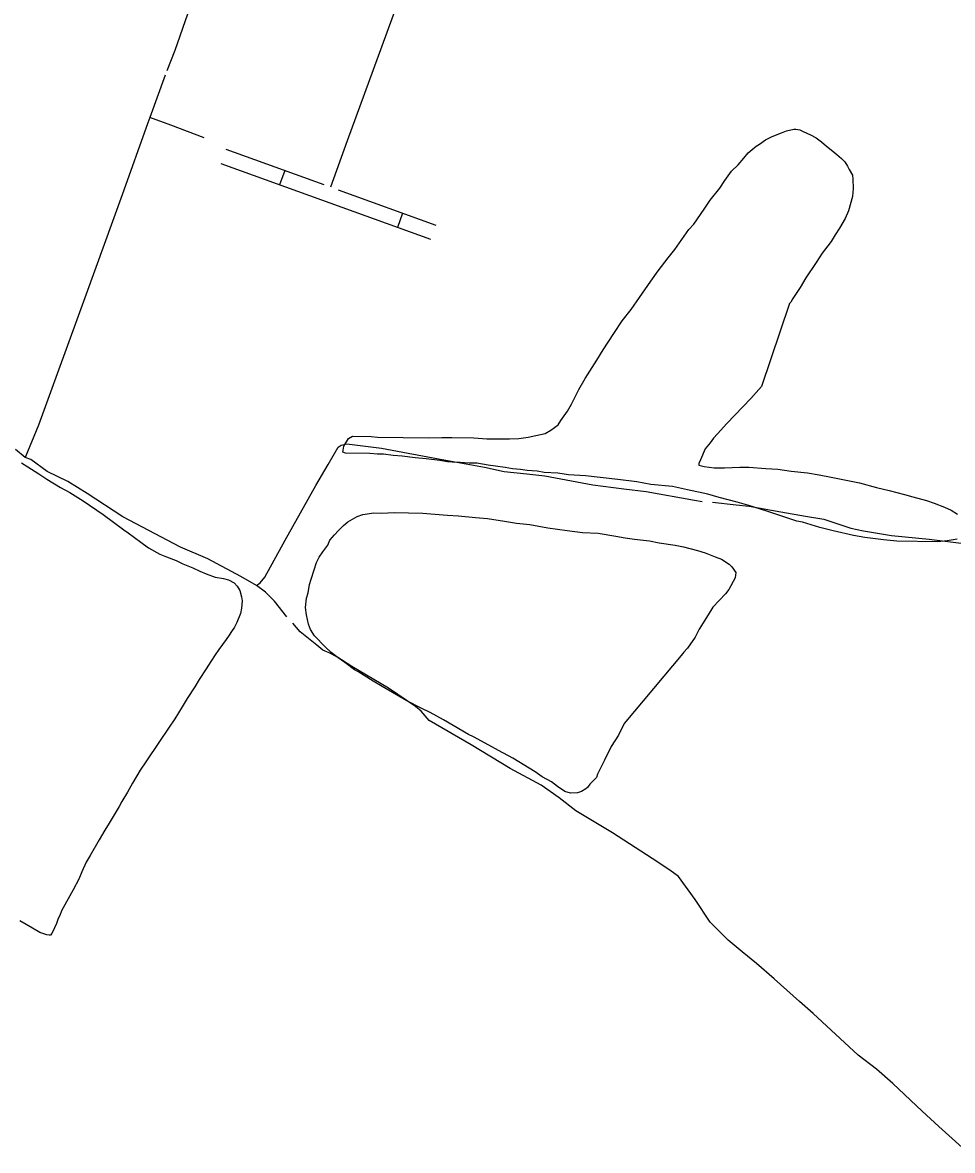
# Model space of a CAD drawing. Extents: x 3355677 to 3393573, y 612928 to 638357.
# Drawn here: x 3377797 to 3379651, y 627039 to 629290 of the extents above; entities that cross this region are included whole.
import ezdxf

# ---------------------------------------------------------------- set-up
doc = ezdxf.new("R2010")
doc.units = 0
for name, color, linetype in [('V-ROAD-CNTR', 7, 'Continuous'), ('V-SITE-VEGE', 7, 'Continuous'), ('V-TOPO-SHOR', 7, 'Continuous')]:
    doc.layers.add(name, color=color, linetype=linetype)

msp = doc.modelspace()

# ---------------------------------------------------------------- linework, layer by layer
at = {"layer": 'V-ROAD-CNTR'}
for p, q in [((3378202, 629037.2), (3378397.1, 628966.6)), ((3378191.8, 629009), (3378610.5, 628857.5)), ((3378319.5, 628994.7), (3378309.3, 628966.5)), ((3378425.8, 628956.2), (3378620.7, 628885.7)), ((3378554.6, 628909.6), (3378544.4, 628881.4))]:
    msp.add_line(p, q, dxfattribs=at)
msp.add_lwpolyline([(3378950.4, 630420.6), (3378871.2, 630222.9), (3378443.9, 629054), (3378410.9, 628961.6)], dxfattribs=at)
at = {"layer": 'V-SITE-VEGE'}
for points in [[(3378850.3, 628476.6), (3378864.7, 628487.3), (3378870.3, 628496), (3378883.7, 628514.5), (3378891.6, 628528.6), (3378906.2, 628558), (3378918.6, 628579.7), (3378942.1, 628616.7), (3378954.5, 628637.3), (3378975.8, 628669.9), (3378992.6, 628694.9), (3379010.5, 628717.7), (3379027.2, 628741.6), (3379049.6, 628774.1), (3379064.2, 628794.8), (3379084.3, 628820.8), (3379097.7, 628837.1), (3379125.6, 628877.2), (3379135.7, 628888), (3379155.8, 628917.4), (3379168.1, 628935.8), (3379187.1, 628959.7), (3379197.2, 628974.9), (3379210.6, 628993.3), (3379223.9, 629006.3), (3379235.1, 629019.3), (3379244, 629030.1), (3379259.6, 629043.1), (3379266.2, 629047.4), (3379278.4, 629056), (3379291.6, 629062.4), (3379310.4, 629069.8), (3379320.3, 629074), (3379334.6, 629077.1), (3379339, 629077), (3379346.6, 629075.8), (3379353.2, 629072.5), (3379368.4, 629065.7), (3379379.3, 629060), (3379390.2, 629052.2), (3379399.9, 629043.3), (3379412.9, 629033.2), (3379420.5, 629026.5), (3379430.2, 629018.7), (3379436.7, 629012.1), (3379442.1, 629003.2), (3379445.3, 628996.6), (3379451.7, 628985.5), (3379452.7, 628977.8), (3379453.5, 628959.2), (3379452.2, 628942.8), (3379444.1, 628914.4), (3379437.3, 628899.1), (3379426.1, 628879.6), (3379417.1, 628866.5), (3379409.3, 628853.5), (3379391.4, 628829.6), (3379379.1, 628811.1), (3379358.9, 628780.7), (3379347.7, 628761.2), (3379333.1, 628739.4), (3379328.6, 628731.8), (3379326.4, 628729.7), (3379270.3, 628563.8)], [(3379270.3, 628563.8), (3379249.1, 628540), (3379201.3, 628490.2), (3379182.4, 628469.7), (3379174.6, 628461), (3379167.9, 628451.2), (3379157.8, 628439.3), (3379148.7, 628417.5), (3379145.3, 628409.9), (3379145.3, 628406.6), (3379156.2, 628404.2), (3379175.9, 628401.8), (3379196.8, 628401.5), (3379227.5, 628403.2), (3379245, 628403), (3379279, 628400.3), (3379303.1, 628398.9), (3379329.3, 628395.2), (3379362.2, 628391.5), (3379385.1, 628387.9), (3379409.2, 628383.1), (3379466, 628371.4), (3379499.9, 628362.1), (3379525, 628356.3), (3379555.6, 628348.2), (3379572, 628343.5), (3379599.3, 628336.6), (3379614.6, 628330.9), (3379635.3, 628322.9), (3379648.4, 628317.2), (3379661.4, 628309.4)], [(3379660.7, 628259), (3379640.9, 628256), (3379622.3, 628254), (3379540, 628255.2), (3379513.8, 628257.8), (3379476.6, 628262.7), (3379453.6, 628266.3), (3379413.2, 628275.6), (3379386.9, 628282.6), (3379352, 628292.9), (3379341.1, 628295.3), (3379305, 628306.8), (3379281, 628314.8), (3379245, 628326.2), (3379222.1, 628333.1), (3379186, 628342.4), (3379163.1, 628349.3), (3379122.7, 628357.6), (3379093.2, 628364.6), (3379049.4, 628368.5), (3379022, 628373.3), (3378983.7, 628378.2), (3378919.1, 628385.7), (3378885.2, 628387.3), (3378864.4, 628390.8), (3378837, 628392.3), (3378822.8, 628394.7), (3378803.1, 628396.1), (3378789.9, 628398.5), (3378773.5, 628399.8), (3378759.3, 628402.2), (3378739.6, 628404.7), (3378725.4, 628407.1), (3378702.4, 628410.7), (3378687.1, 628410.9), (3378669.5, 628412.2), (3378663, 628412.3), (3378644.3, 628413.7), (3378629, 628416.1), (3378601.7, 628419.8), (3378579.8, 628421.2), (3378553.5, 628424.8), (3378536, 628426.2), (3378516.3, 628428.7), (3378504.2, 628428.8), (3378488.9, 628430.1), (3378440.7, 628430.8), (3378435.2, 628433.1), (3378437.6, 628445.1), (3378446.6, 628460.3), (3378454.3, 628464.6), (3378491.6, 628464.1), (3378504.7, 628462.8), (3378606.6, 628461.4), (3378633, 628462.1), (3378652.7, 628461.8), (3378696.5, 628461.2), (3378722.8, 628459.7), (3378767.8, 628459.1), (3378786.4, 628459.9), (3378805.1, 628462.9), (3378820.5, 628466), (3378839.2, 628470.1), (3378850.3, 628476.6)], [(3377794.3, 628411.4), (3377807, 628403.5), (3377828.7, 628389.3), (3377845.1, 628378.8), (3377872.5, 628362.5), (3377891, 628352), (3377917.4, 628335.7), (3377957.6, 628308.4), (3377998.8, 628277.9), (3378007.2, 628272.1), (3378032.6, 628253.1), (3378047.9, 628241.6), (3378070.6, 628229.5), (3378083.9, 628223.7), (3378102.9, 628216.4), (3378116.1, 628210.1), (3378136.1, 628202.2), (3378149.9, 628195.4), (3378162.5, 628190.1), (3378181, 628183.3), (3378197.4, 628180.7), (3378207.4, 628178.1), (3378218.5, 628172.3), (3378224.3, 628165.5), (3378229.6, 628156.5), (3378233.3, 628143.9), (3378234.4, 628136), (3378233.4, 628121.7), (3378231.3, 628111.2), (3378223.9, 628093.2), (3378219.2, 628083.7), (3378213.4, 628074.7), (3378208.7, 628067.9), (3378202.9, 628058.9), (3378188.2, 628038.8), (3378180.8, 628028.2), (3378171.9, 628015), (3378163, 628000.8), (3378148.8, 627979.1), (3378139.8, 627964.3), (3378125.1, 627941.1), (3378115.1, 627924.7), (3378099.9, 627900.4), (3378087.8, 627882.4), (3378069.9, 627855.5), (3378042.6, 627814.8), (3378031, 627798.4), (3378015.8, 627772), (3378005.8, 627754.1), (3377994.8, 627735.6), (3377989, 627725.5), (3377969, 627692.8), (3377960.6, 627678.5), (3377949.1, 627659.5), (3377931.2, 627627.8), (3377923.3, 627614.6), (3377914.4, 627595.1), (3377908.6, 627580.8), (3377897.6, 627559.2), (3377874.5, 627517.4), (3377870.8, 627508.5), (3377867.7, 627502.6), (3377864, 627492.6), (3377860.3, 627483.6), (3377855.1, 627472.6), (3377852.5, 627468.8), (3377849.3, 627468.8), (3377845.1, 627469.4), (3377830.8, 627474.6), (3377816.6, 627483), (3377791.2, 627497.7)]]:
    msp.add_lwpolyline(points, dxfattribs=at)
msp.add_lwpolyline([(3378996.6, 627891.2), (3378985.3, 627868.3), (3378970.7, 627845.5), (3378957.2, 627818.3), (3378943.6, 627790), (3378941.3, 627783.4), (3378928, 627770.5), (3378923.5, 627764), (3378920.2, 627760.7), (3378911.3, 627755.4), (3378903.6, 627753.3), (3378889.3, 627752.4), (3378878.4, 627755.8), (3378863.2, 627765.9), (3378851.3, 627774.8), (3378832.8, 627785), (3378818.7, 627795), (3378774.1, 627822), (3378745.8, 627837.7), (3378726.2, 627847.9), (3378695.8, 627864.8), (3378686, 627869.3), (3378655.5, 627887.3), (3378636, 627898.5), (3378609.8, 627913.1), (3378591.3, 627922.2), (3378563, 627936.8), (3378514.1, 627964.9), (3378495.6, 627976.1), (3378465.2, 627995.2), (3378458.7, 627998.6), (3378439.1, 628013.1), (3378426.1, 628022.1), (3378412, 628033.2), (3378400.1, 628044.4), (3378378.5, 628066.6), (3378371, 628078.8), (3378366.8, 628089.8), (3378362.6, 628108.5), (3378360.6, 628122.8), (3378363.1, 628141.4), (3378366.5, 628152.3), (3378369, 628168.7), (3378372.4, 628179.6), (3378378.2, 628198.2), (3378382.7, 628212.4), (3378388.4, 628223.2), (3378395.1, 628234.1), (3378405.2, 628247.1), (3378409.7, 628256.9), (3378418.6, 628267.8), (3378426.4, 628276.4), (3378436.4, 628286.2), (3378445.3, 628293.7), (3378464.1, 628304.4), (3378475.1, 628308.6), (3378497.1, 628311.6), (3378512.4, 628311.4), (3378537.7, 628312.1), (3378594.7, 628311.3), (3378635.2, 628307.5), (3378643.9, 628307.3), (3378665.8, 628305.9), (3378699.8, 628302.2), (3378723.9, 628300.7), (3378757.8, 628294.8), (3378781.9, 628291.1), (3378808.1, 628288.6), (3378844.2, 628281.5), (3378882.5, 628276.6), (3378913.2, 628272.8), (3378944.9, 628271.3), (3378979.9, 628265.3), (3378998.5, 628261.8), (3379017.1, 628259.3), (3379046.7, 628255.6), (3379066.4, 628252), (3379098.1, 628247.2), (3379114.5, 628243.7), (3379142.9, 628236.7), (3379158.2, 628232.1), (3379177.8, 628224.1), (3379190.9, 628219.6), (3379206.1, 628209.5), (3379211.5, 628203.9), (3379219, 628192.9), (3379217.8, 628181.9), (3379205.4, 628159.1), (3379198.7, 628150.4), (3379173.1, 628123.3), (3379164.1, 628108.1), (3379146.2, 628079.9), (3379138.2, 628063.5), (3379122.6, 628041.8), (3379114.8, 628033.2), (3379113.7, 628031)], close=True, dxfattribs=at)
at = {"layer": 'V-TOPO-SHOR'}
for points in [[(3378399.1, 630082.8), (3378339.4, 629914.9), (3378258.8, 629693.3), (3378227.1, 629611.9), (3378219, 629593.2), (3378211.1, 629567.3), (3378208.3, 629539.2), (3378195.2, 629496), (3378174.1, 629439), (3378159.6, 629399), (3378125.6, 629306.5), (3378100, 629234.6), (3378084.5, 629193.9)], [(3378081.2, 629185.1), (3378050.2, 629100.6), (3378046.4, 629090.2), (3377995.2, 628946), (3377923.3, 628748.1), (3377828.2, 628486.8), (3377801.8, 628422.2)], [(3378159, 629060.1), (3378092.4, 629085.6), (3378050.2, 629100.6)], [(3378323.9, 628104), (3378298.7, 628135.7), (3378281.1, 628153.7), (3378263.2, 628166.8), (3378231.7, 628184.7), (3378166, 628219.8), (3378111.5, 628243.3), (3377996.7, 628304), (3377925.1, 628350.6), (3377886.7, 628374.3), (3377845.3, 628394.1), (3377812.8, 628418.1), (3377801.8, 628422.2), (3377782.5, 628437.8)], [(3378263.2, 628166.8), (3378270.7, 628172), (3378279.8, 628183.7), (3378320.1, 628257.3), (3378381.6, 628366.4), (3378406, 628407.9), (3378426.3, 628442.6), (3378431.8, 628446.9), (3378443.1, 628449.4), (3378512.5, 628440.5), (3378636.7, 628417.7), (3378681.4, 628409.8), (3378717.7, 628403.2), (3378757.1, 628394.5), (3378802.1, 628389.9), (3378838.5, 628385.6), (3378934.2, 628367.7), (3378995.5, 628359.5), (3379040.2, 628354.2), (3379136.8, 628337.2), (3379152.1, 628334.3)], [(3379172.4, 628333.1), (3379219.9, 628327.7), (3379245.9, 628325), (3379309.1, 628313.5), (3379358.3, 628305.4), (3379394.9, 628298.9), (3379448.4, 628280.9), (3379473.7, 628275.7), (3379529.6, 628266.5), (3379604.5, 628259.5), (3379695.5, 628247.6), (3379726.3, 628245.6), (3379781.7, 628234.5), (3379906.5, 628211.3), (3380081, 628177.2), (3380102.3, 628173.2), (3380099.5, 628165.8), (3380088.5, 628118.5)], [(3379677, 627039.5), (3379623.9, 627087.2), (3379590.9, 627117.6), (3379532.6, 627173.2), (3379499.9, 627201.4), (3379462.9, 627229.7), (3379373.7, 627312.5), (3379345.9, 627336.7), (3379295.7, 627381.9), (3379260.1, 627412.7), (3379232, 627435.5), (3379204.2, 627459), (3379168.1, 627495.1), (3379138.1, 627540.1), (3379104.6, 627586.1), (3379087.7, 627598.8), (3379052.4, 627622.1), (3378973.4, 627673.4), (3378900, 627717.1), (3378866.5, 627743.2), (3378830.6, 627768.3), (3378768.8, 627801.9), (3378691.1, 627848.6), (3378607.8, 627897.5), (3378591.4, 627916.2), (3378580.4, 627925.6), (3378526.5, 627962), (3378453.4, 628005), (3378423.1, 628024.3), (3378408.3, 628032.3), (3378395.2, 628037.9), (3378383.6, 628048), (3378350.5, 628074.4), (3378335.4, 628091.7)]]:
    msp.add_lwpolyline(points, dxfattribs=at)

doc.saveas('drawing.dxf')
